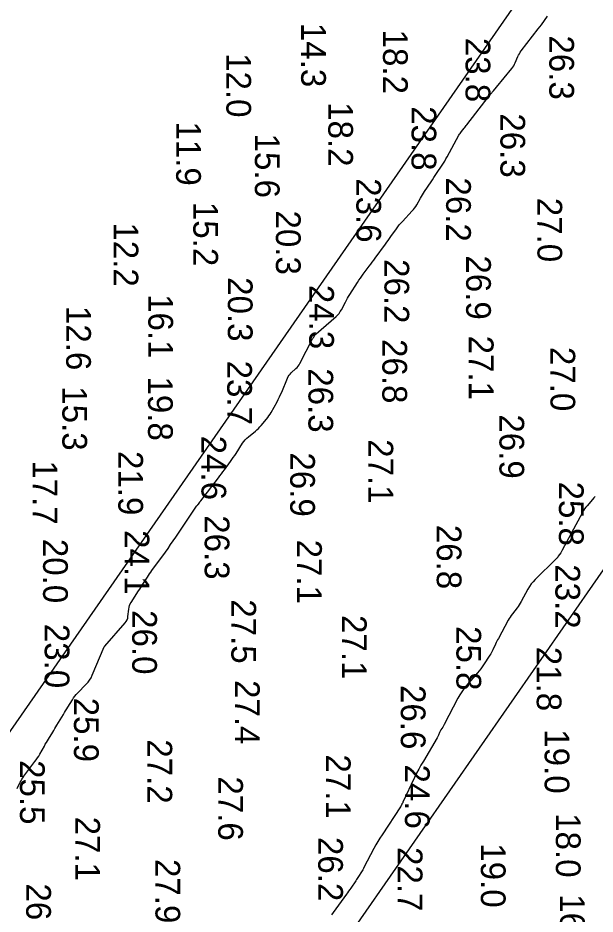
# Model space of a CAD drawing. Extents: x 1178573 to 1187098, y 693282 to 751751.
# Drawn here: x 1179534.6 to 1179826.5, y 719686 to 720138.7 of the extents above; entities that cross this region are included whole.
import ezdxf

# ---------------------------------------------------------------- set-up
doc = ezdxf.new("R2010")
doc.units = 0
for name, color, linetype in [('G-ANNO-PATT', 7, 'Continuous'), ('V-HYDS-MAJR', 7, 'Continuous'), ('V-HYDS-SOUN', 7, 'Continuous')]:
    doc.layers.add(name, color=color, linetype=linetype)

msp = doc.modelspace()

# ---------------------------------------------------------------- linework, layer by layer
at = {"layer": 'G-ANNO-PATT'}
for points in [[(1179618.07, 719554.17), (1179993.05, 720093.17), (1180976.01, 720859.17)], [(1179846.19, 720232.29), (1179443.86, 719653.98), (1179364.25, 719481.63)], [(1179534.22, 719749.35), (1179535.79, 719752.54), (1179536.2, 719753.33), (1179536.65, 719754.09), (1179537.13, 719754.84), (1179537.65, 719755.56), (1179543.23, 719763.01), (1179543.89, 719763.91), (1179544.52, 719764.84), (1179545.11, 719765.79), (1179545.68, 719766.76), (1179547.97, 719770.82), (1179548.47, 719771.72), (1179548.99, 719772.61), (1179549.52, 719773.5), (1179550.05, 719774.38), (1179552.19, 719777.9), (1179552.73, 719778.78), (1179553.27, 719779.66), (1179553.8, 719780.54), (1179554.34, 719781.42), (1179557.62, 719786.79), (1179558.18, 719787.72), (1179558.75, 719788.65), (1179559.31, 719789.57), (1179559.87, 719790.5), (1179562.13, 719794.22), (1179562.71, 719795.13), (1179563.35, 719796), (1179564.04, 719796.84), (1179564.78, 719797.63), (1179569.14, 719802.04), (1179570.07, 719803.07), (1179570.88, 719804.17), (1179571.59, 719805.35), (1179572.19, 719806.6), (1179578.25, 719820.95), (1179578.26, 719820.99), (1179578.28, 719821.03), (1179578.31, 719821.06), (1179578.34, 719821.1), (1179578.45, 719821.23), (1179578.48, 719821.26), (1179578.51, 719821.29), (1179578.53, 719821.33), (1179578.56, 719821.36), (1179588.88, 719833.14), (1179589.43, 719833.86), (1179589.84, 719834.65), (1179590.13, 719835.48), (1179590.28, 719836.38), (1179590.65, 719840.06), (1179590.79, 719840.97), (1179591.04, 719841.83), (1179591.39, 719842.66), (1179591.85, 719843.45), (1179595.63, 719849.23), (1179596.19, 719850.09), (1179596.75, 719850.94), (1179597.3, 719851.8), (1179597.86, 719852.66), (1179600.06, 719856.1), (1179600.62, 719856.96), (1179601.19, 719857.81), (1179601.77, 719858.65), (1179602.37, 719859.48), (1179609.2, 719868.88), (1179610.53, 719870.73), (1179611.84, 719872.6), (1179613.14, 719874.47), (1179614.41, 719876.36), (1179624.93, 719892.09), (1179624.99, 719892.18), (1179625.06, 719892.27), (1179625.14, 719892.36), (1179625.22, 719892.44), (1179625.56, 719892.75), (1179625.64, 719892.83), (1179625.72, 719892.91), (1179625.79, 719893), (1179625.86, 719893.09), (1179626.54, 719894.02), (1179626.68, 719894.21), (1179626.82, 719894.39), (1179626.96, 719894.57), (1179627.1, 719894.76), (1179636.01, 719906.41), (1179636.78, 719907.41), (1179637.54, 719908.42), (1179638.3, 719909.44), (1179639.05, 719910.46), (1179642.05, 719914.54), (1179642.79, 719915.57), (1179643.51, 719916.6), (1179644.23, 719917.65), (1179644.92, 719918.7), (1179648.26, 719923.83), (1179648.89, 719924.73), (1179649.59, 719925.57), (1179650.35, 719926.35), (1179651.17, 719927.09), (1179654.7, 719929.99), (1179655.48, 719930.66), (1179656.23, 719931.37), (1179656.95, 719932.11), (1179657.64, 719932.88), (1179660.31, 719936.04), (1179660.96, 719936.85), (1179661.57, 719937.68), (1179662.14, 719938.54), (1179662.66, 719939.43), (1179665.64, 719944.8), (1179666.28, 719946), (1179666.9, 719947.22), (1179667.48, 719948.46), (1179668.02, 719949.71), (1179670.99, 719956.78), (1179671.34, 719957.51), (1179671.76, 719958.18), (1179672.26, 719958.8), (1179672.82, 719959.37), (1179675.23, 719961.55), (1179675.8, 719962.11), (1179676.31, 719962.72), (1179676.77, 719963.38), (1179677.17, 719964.08), (1179683.64, 719976.6), (1179683.77, 719976.83), (1179683.9, 719977.06), (1179684.04, 719977.28), (1179684.19, 719977.5), (1179684.81, 719978.37), (1179684.97, 719978.58), (1179685.14, 719978.78), (1179685.33, 719978.97), (1179685.52, 719979.15), (1179695.54, 719987.91), (1179696.32, 719988.66), (1179697.02, 719989.47), (1179697.65, 719990.35), (1179698.19, 719991.29), (1179700.2, 719995.17), (1179700.71, 719996.13), (1179701.25, 719997.08), (1179701.81, 719998.01), (1179702.39, 719998.94), (1179706.38, 720005.11), (1179707.07, 720006.16), (1179707.79, 720007.2), (1179708.52, 720008.23), (1179709.27, 720009.24), (1179712.32, 720013.27), (1179713.08, 720014.28), (1179713.84, 720015.29), (1179714.59, 720016.31), (1179715.33, 720017.33), (1179720.47, 720024.4), (1179721.17, 720025.37), (1179721.87, 720026.35), (1179722.57, 720027.33), (1179723.26, 720028.31), (1179726.03, 720032.23), (1179726.74, 720033.2), (1179727.48, 720034.14), (1179728.25, 720035.05), (1179729.06, 720035.94), (1179734, 720041.2), (1179734.64, 720041.92), (1179735.23, 720042.68), (1179735.78, 720043.47), (1179736.28, 720044.3), (1179738.19, 720047.67), (1179738.67, 720048.5), (1179739.17, 720049.33), (1179739.69, 720050.15), (1179740.22, 720050.96), (1179743.55, 720055.96), (1179744.24, 720057.01), (1179744.94, 720058.05), (1179745.63, 720059.1), (1179746.33, 720060.14), (1179749.1, 720064.33), (1179749.78, 720065.38), (1179750.44, 720066.44), (1179751.08, 720067.52), (1179751.69, 720068.62), (1179757.63, 720079.48), (1179757.91, 720079.95), (1179758.21, 720080.42), (1179758.52, 720080.87), (1179758.86, 720081.3), (1179760.25, 720083.02), (1179760.6, 720083.45), (1179760.94, 720083.88), (1179761.28, 720084.32), (1179761.62, 720084.75), (1179770.8, 720096.53), (1179772.24, 720098.35), (1179773.68, 720100.17), (1179775.14, 720101.98), (1179776.61, 720103.78), (1179784.39, 720113.25), (1179784.9, 720113.92), (1179785.35, 720114.61), (1179785.76, 720115.34), (1179786.12, 720116.09), (1179787.45, 720119.18), (1179787.81, 720119.94), (1179788.21, 720120.67), (1179788.65, 720121.38), (1179789.14, 720122.05), (1179797.77, 720133.22), (1179799.36, 720135.32), (1179800.92, 720137.44), (1179802.45, 720139.58)], [(1179826.51, 719897), (1179825.88, 719896.18), (1179825.22, 719895.38), (1179822.46, 719892.27), (1179821.8, 719891.47), (1179821.18, 719890.64), (1179820.62, 719889.78), (1179820.1, 719888.88), (1179809.92, 719869.89), (1179809.72, 719869.54), (1179809.52, 719869.2), (1179809.31, 719868.86), (1179809.09, 719868.53), (1179807.89, 719866.8), (1179807.81, 719866.68), (1179807.73, 719866.56), (1179807.65, 719866.45), (1179807.57, 719866.33), (1179807.25, 719865.87), (1179807.17, 719865.76), (1179807.08, 719865.65), (1179806.99, 719865.55), (1179806.89, 719865.45), (1179796.19, 719855), (1179795.15, 719853.9), (1179794.2, 719852.73), (1179793.33, 719851.49), (1179792.56, 719850.18), (1179789.13, 719843.82), (1179788.65, 719842.99), (1179788.15, 719842.18), (1179787.6, 719841.39), (1179787.03, 719840.62), (1179784.65, 719837.6), (1179784.08, 719836.84), (1179783.53, 719836.05), (1179783.03, 719835.24), (1179782.55, 719834.4), (1179777.59, 719825.24), (1179777.22, 719824.54), (1179776.85, 719823.83), (1179776.5, 719823.11), (1179776.16, 719822.39), (1179774.83, 719819.49), (1179774.48, 719818.78), (1179774.11, 719818.07), (1179773.71, 719817.39), (1179773.29, 719816.71), (1179770.08, 719811.84), (1179769.38, 719810.81), (1179768.65, 719809.82), (1179767.89, 719808.85), (1179767.09, 719807.9), (1179761.33, 719801.27), (1179760.14, 719799.83), (1179759.05, 719798.32), (1179758.05, 719796.75), (1179757.14, 719795.11), (1179750.24, 719781.77), (1179750.05, 719781.42), (1179749.85, 719781.07), (1179749.65, 719780.73), (1179749.43, 719780.4), (1179748.54, 719779.03), (1179748.34, 719778.71), (1179748.16, 719778.38), (1179748, 719778.05), (1179747.85, 719777.7), (1179747.31, 719776.3), (1179747.17, 719775.95), (1179747.01, 719775.61), (1179746.84, 719775.27), (1179746.65, 719774.95), (1179739.64, 719763.29), (1179738.45, 719761.26), (1179737.31, 719759.2), (1179736.23, 719757.11), (1179735.21, 719755), (1179729.3, 719742.43), (1179729.25, 719742.32), (1179729.19, 719742.22), (1179729.14, 719742.11), (1179729.08, 719742), (1179728.83, 719741.58), (1179728.77, 719741.48), (1179728.71, 719741.37), (1179728.66, 719741.26), (1179728.6, 719741.15), (1179728.37, 719740.66), (1179728.31, 719740.55), (1179728.24, 719740.43), (1179728.18, 719740.32), (1179728.11, 719740.21), (1179718.8, 719726.06), (1179717.71, 719724.36), (1179716.65, 719722.63), (1179715.65, 719720.87), (1179714.68, 719719.1), (1179709.62, 719709.52), (1179709.31, 719708.94), (1179708.98, 719708.36), (1179708.65, 719707.8), (1179708.31, 719707.24), (1179706.91, 719705.01), (1179706.56, 719704.45), (1179706.2, 719703.9), (1179705.84, 719703.35), (1179705.47, 719702.81), (1179702.95, 719699.12), (1179702.41, 719698.33), (1179701.86, 719697.54), (1179701.3, 719696.76), (1179700.74, 719695.97), (1179694.02, 719686.71), (1179693.23, 719685.58)]]:
    msp.add_lwpolyline(points, dxfattribs=at)
at = {"layer": 'V-HYDS-MAJR'}
for points in [[(1179534.22, 719749.35), (1179535.79, 719752.54), (1179536.2, 719753.33), (1179536.65, 719754.09), (1179537.13, 719754.84), (1179537.65, 719755.56), (1179543.23, 719763.01), (1179543.89, 719763.91), (1179544.52, 719764.84), (1179545.11, 719765.79), (1179545.68, 719766.76), (1179547.97, 719770.82), (1179548.47, 719771.72), (1179548.99, 719772.61), (1179549.52, 719773.5), (1179550.05, 719774.38), (1179552.19, 719777.9), (1179552.73, 719778.78), (1179553.27, 719779.66), (1179553.8, 719780.54), (1179554.34, 719781.42), (1179557.62, 719786.79), (1179558.18, 719787.72), (1179558.75, 719788.65), (1179559.31, 719789.57), (1179559.87, 719790.5), (1179562.13, 719794.22), (1179562.71, 719795.13), (1179563.35, 719796), (1179564.04, 719796.84), (1179564.78, 719797.63), (1179569.14, 719802.04), (1179570.07, 719803.07), (1179570.88, 719804.17), (1179571.59, 719805.35), (1179572.19, 719806.6), (1179578.25, 719820.95), (1179578.26, 719820.99), (1179578.28, 719821.03), (1179578.31, 719821.06), (1179578.34, 719821.1), (1179578.45, 719821.23), (1179578.48, 719821.26), (1179578.51, 719821.29), (1179578.53, 719821.33), (1179578.56, 719821.36), (1179588.88, 719833.14), (1179589.43, 719833.86), (1179589.84, 719834.65), (1179590.13, 719835.48), (1179590.28, 719836.38), (1179590.65, 719840.06), (1179590.79, 719840.97), (1179591.04, 719841.83), (1179591.39, 719842.66), (1179591.85, 719843.45), (1179595.63, 719849.23), (1179596.19, 719850.09), (1179596.75, 719850.94), (1179597.3, 719851.8), (1179597.86, 719852.66), (1179600.06, 719856.1), (1179600.62, 719856.96), (1179601.19, 719857.81), (1179601.77, 719858.65), (1179602.37, 719859.48), (1179609.2, 719868.88), (1179610.53, 719870.73), (1179611.84, 719872.6), (1179613.14, 719874.47), (1179614.41, 719876.36), (1179624.93, 719892.09), (1179624.99, 719892.18), (1179625.06, 719892.27), (1179625.14, 719892.36), (1179625.22, 719892.44), (1179625.56, 719892.75), (1179625.64, 719892.83), (1179625.72, 719892.91), (1179625.79, 719893), (1179625.86, 719893.09), (1179626.54, 719894.02), (1179626.68, 719894.21), (1179626.82, 719894.39), (1179626.96, 719894.57), (1179627.1, 719894.76), (1179636.01, 719906.41), (1179636.78, 719907.41), (1179637.54, 719908.42), (1179638.3, 719909.44), (1179639.05, 719910.46), (1179642.05, 719914.54), (1179642.79, 719915.57), (1179643.51, 719916.6), (1179644.23, 719917.65), (1179644.92, 719918.7), (1179648.26, 719923.83), (1179648.89, 719924.73), (1179649.59, 719925.57), (1179650.35, 719926.35), (1179651.17, 719927.09), (1179654.7, 719929.99), (1179655.48, 719930.66), (1179656.23, 719931.37), (1179656.95, 719932.11), (1179657.64, 719932.88), (1179660.31, 719936.04), (1179660.96, 719936.85), (1179661.57, 719937.68), (1179662.14, 719938.54), (1179662.66, 719939.43), (1179665.64, 719944.8), (1179666.28, 719946), (1179666.9, 719947.22), (1179667.48, 719948.46), (1179668.02, 719949.71), (1179670.99, 719956.78), (1179671.34, 719957.51), (1179671.76, 719958.18), (1179672.26, 719958.8), (1179672.82, 719959.37), (1179675.23, 719961.55), (1179675.8, 719962.11), (1179676.31, 719962.72), (1179676.77, 719963.38), (1179677.17, 719964.08), (1179683.64, 719976.6), (1179683.77, 719976.83), (1179683.9, 719977.06), (1179684.04, 719977.28), (1179684.19, 719977.5), (1179684.81, 719978.37), (1179684.97, 719978.58), (1179685.14, 719978.78), (1179685.33, 719978.97), (1179685.52, 719979.15), (1179695.54, 719987.91), (1179696.32, 719988.66), (1179697.02, 719989.47), (1179697.65, 719990.35), (1179698.19, 719991.29), (1179700.2, 719995.17), (1179700.71, 719996.13), (1179701.25, 719997.08), (1179701.81, 719998.01), (1179702.39, 719998.94), (1179706.38, 720005.11), (1179707.07, 720006.16), (1179707.79, 720007.2), (1179708.52, 720008.23), (1179709.27, 720009.24), (1179712.32, 720013.27), (1179713.08, 720014.28), (1179713.84, 720015.29), (1179714.59, 720016.31), (1179715.33, 720017.33), (1179720.47, 720024.4), (1179721.17, 720025.37), (1179721.87, 720026.35), (1179722.57, 720027.33), (1179723.26, 720028.31), (1179726.03, 720032.23), (1179726.74, 720033.2), (1179727.48, 720034.14), (1179728.25, 720035.05), (1179729.06, 720035.94), (1179734, 720041.2), (1179734.64, 720041.92), (1179735.23, 720042.68), (1179735.78, 720043.47), (1179736.28, 720044.3), (1179738.19, 720047.67), (1179738.67, 720048.5), (1179739.17, 720049.33), (1179739.69, 720050.15), (1179740.22, 720050.96), (1179743.55, 720055.96), (1179744.24, 720057.01), (1179744.94, 720058.05), (1179745.63, 720059.1), (1179746.33, 720060.14), (1179749.1, 720064.33), (1179749.78, 720065.38), (1179750.44, 720066.44), (1179751.08, 720067.52), (1179751.69, 720068.62), (1179757.63, 720079.48), (1179757.91, 720079.95), (1179758.21, 720080.42), (1179758.52, 720080.87), (1179758.86, 720081.3), (1179760.25, 720083.02), (1179760.6, 720083.45), (1179760.94, 720083.88), (1179761.28, 720084.32), (1179761.62, 720084.75), (1179770.8, 720096.53), (1179772.24, 720098.35), (1179773.68, 720100.17), (1179775.14, 720101.98), (1179776.61, 720103.78), (1179784.39, 720113.25), (1179784.9, 720113.92), (1179785.35, 720114.61), (1179785.76, 720115.34), (1179786.12, 720116.09), (1179787.45, 720119.18), (1179787.81, 720119.94), (1179788.21, 720120.67), (1179788.65, 720121.38), (1179789.14, 720122.05), (1179797.77, 720133.22), (1179799.36, 720135.32), (1179800.92, 720137.44), (1179802.45, 720139.58)], [(1179826.51, 719897), (1179825.88, 719896.18), (1179825.22, 719895.38), (1179822.46, 719892.27), (1179821.8, 719891.47), (1179821.18, 719890.64), (1179820.62, 719889.78), (1179820.1, 719888.88), (1179809.92, 719869.89), (1179809.72, 719869.54), (1179809.52, 719869.2), (1179809.31, 719868.86), (1179809.09, 719868.53), (1179807.89, 719866.8), (1179807.81, 719866.68), (1179807.73, 719866.56), (1179807.65, 719866.45), (1179807.57, 719866.33), (1179807.25, 719865.87), (1179807.17, 719865.76), (1179807.08, 719865.65), (1179806.99, 719865.55), (1179806.89, 719865.45), (1179796.19, 719855), (1179795.15, 719853.9), (1179794.2, 719852.73), (1179793.33, 719851.49), (1179792.56, 719850.18), (1179789.13, 719843.82), (1179788.65, 719842.99), (1179788.15, 719842.18), (1179787.6, 719841.39), (1179787.03, 719840.62), (1179784.65, 719837.6), (1179784.08, 719836.84), (1179783.53, 719836.05), (1179783.03, 719835.24), (1179782.55, 719834.4), (1179777.59, 719825.24), (1179777.22, 719824.54), (1179776.85, 719823.83), (1179776.5, 719823.11), (1179776.16, 719822.39), (1179774.83, 719819.49), (1179774.48, 719818.78), (1179774.11, 719818.07), (1179773.71, 719817.39), (1179773.29, 719816.71), (1179770.08, 719811.84), (1179769.38, 719810.81), (1179768.65, 719809.82), (1179767.89, 719808.85), (1179767.09, 719807.9), (1179761.33, 719801.27), (1179760.14, 719799.83), (1179759.05, 719798.32), (1179758.05, 719796.75), (1179757.14, 719795.11), (1179750.24, 719781.77), (1179750.05, 719781.42), (1179749.85, 719781.07), (1179749.65, 719780.73), (1179749.43, 719780.4), (1179748.54, 719779.03), (1179748.34, 719778.71), (1179748.16, 719778.38), (1179748, 719778.05), (1179747.85, 719777.7), (1179747.31, 719776.3), (1179747.17, 719775.95), (1179747.01, 719775.61), (1179746.84, 719775.27), (1179746.65, 719774.95), (1179739.64, 719763.29), (1179738.45, 719761.26), (1179737.31, 719759.2), (1179736.23, 719757.11), (1179735.21, 719755), (1179729.3, 719742.43), (1179729.25, 719742.32), (1179729.19, 719742.22), (1179729.14, 719742.11), (1179729.08, 719742), (1179728.83, 719741.58), (1179728.77, 719741.48), (1179728.71, 719741.37), (1179728.66, 719741.26), (1179728.6, 719741.15), (1179728.37, 719740.66), (1179728.31, 719740.55), (1179728.24, 719740.43), (1179728.18, 719740.32), (1179728.11, 719740.21), (1179718.8, 719726.06), (1179717.71, 719724.36), (1179716.65, 719722.63), (1179715.65, 719720.87), (1179714.68, 719719.1), (1179709.62, 719709.52), (1179709.31, 719708.94), (1179708.98, 719708.36), (1179708.65, 719707.8), (1179708.31, 719707.24), (1179706.91, 719705.01), (1179706.56, 719704.45), (1179706.2, 719703.9), (1179705.84, 719703.35), (1179705.47, 719702.81), (1179702.95, 719699.12), (1179702.41, 719698.33), (1179701.86, 719697.54), (1179701.3, 719696.76), (1179700.74, 719695.97), (1179694.02, 719686.71), (1179693.23, 719685.58)]]:
    msp.add_lwpolyline(points, dxfattribs=at)

# ---------------------------------------------------------------- texts
at = {"layer": 'V-HYDS-SOUN'}
for s, p in [('14.3 ', (1179677.85, 720136.23)), ('18.2 ', (1179719.25, 720132.85)), ('23.8 ', (1179761, 720128.69)), ('26.3 ', (1179803.34, 720129.9)), ('12.0 ', (1179640.02, 720120.96)), ('18.2 ', (1179691.56, 720096.17)), ('23.8 ', (1179733.67, 720094.14)), ('26.3 ', (1179778.61, 720090.53)), ('11.9 ', (1179614.64, 720086.46)), ('15.6 ', (1179654.46, 720080.3)), ('23.6 ', (1179705.77, 720057.76)), ('26.2 ', (1179751.17, 720058.15)), ('15.2 ', (1179623.31, 720045.81)), ('27.0 ', (1179797.34, 720047.86)), ('20.3 ', (1179665.09, 720041.45)), ('12.2 ', (1179582.99, 720035.44)), ('26.9 ', (1179761.29, 720018.75)), ('26.2 ', (1179719.97, 720016.88)), ('20.3 ', (1179640.78, 720007.76)), ('24.3 ', (1179681.92, 720003.88)), ('16.1 ', (1179600.57, 719999.22)), ('12.6 ', (1179559.02, 719993.22)), ('27.1 ', (1179762.64, 719978.22)), ('26.8 ', (1179718.91, 719976.49)), ('27.0 ', (1179803.93, 719972.53)), ('23.7 ', (1179640.45, 719965.6)), ('26.3 ', (1179681.53, 719961.73)), ('19.8 ', (1179600.43, 719957.59)), ('15.3 ', (1179557.08, 719952.64)), ('26.9 ', (1179778.12, 719938.43)), ('24.6 ', (1179627.43, 719927.67)), ('27.1 ', (1179711.89, 719925.89)), ('21.9 ', (1179585.38, 719919.93)), ('26.9 ', (1179672.32, 719919.21)), ('17.7 ', (1179542.12, 719915.21)), ('25.8 ', (1179808.21, 719904.48)), ('26.3 ', (1179629.07, 719887.48)), ('26.8 ', (1179746.43, 719882.63)), ('24.1 ', (1179588.56, 719879.96)), ('20.0 ', (1179547.34, 719875.55)), ('27.1 ', (1179675.8, 719875.14)), ('23.2 ', (1179806.42, 719862.71)), ('27.5 ', (1179642.56, 719845.01)), ('26.0 ', (1179592.42, 719839.53)), ('27.1 ', (1179698.47, 719837.05)), ('23.0 ', (1179548.16, 719832.6)), ('25.8 ', (1179756.37, 719831.45)), ('21.8 ', (1179796.99, 719821.01)), ('27.4 ', (1179644.39, 719804.19)), ('26.6 ', (1179728.25, 719801.69)), ('25.9 ', (1179562.97, 719795.29)), ('19.0 ', (1179800.98, 719779.32)), ('27.2 ', (1179600.12, 719774.26)), ('27.1 ', (1179690.36, 719766.64)), ('25.5 ', (1179535.67, 719763.74)), ('24.6 ', (1179730.35, 719761.53)), ('27.6 ', (1179635.92, 719755.53)), ('27.1 ', (1179563.63, 719735.18)), ('18.0 ', (1179806.66, 719736.93)), ('26.2 ', (1179686.47, 719724.95)), ('22.7 ', (1179726.7, 719719.83)), ('19.0 ', (1179768.73, 719721.71)), ('27.9 ', (1179604.17, 719713.79)), ('26.9 ', (1179538.82, 719701.43)), ('16.7 ', (1179808.79, 719695.98))]:
    msp.add_text(s, height=12.5, rotation=270, dxfattribs=at).set_placement(p)

doc.saveas('drawing.dxf')
